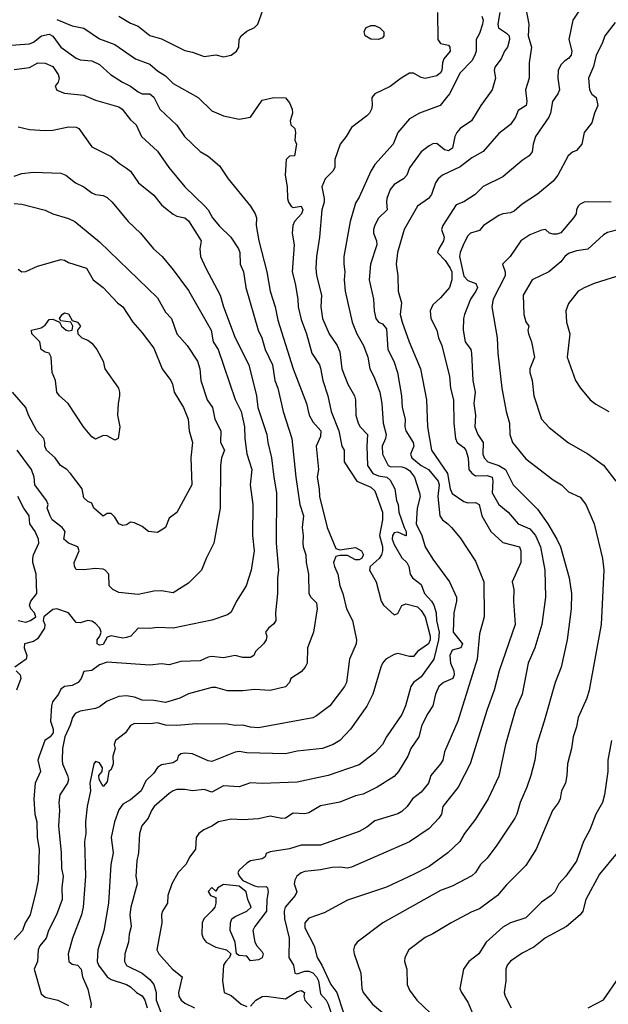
# Model space of a CAD drawing. Header units: metres. Extents: x -46681 to -43747, y -240911 to -237677.
# Tile 598 of 656: x -45883 to -45807, y -238759 to -238632. Entities that reach past the tile are written whole.
import ezdxf

# ---------------------------------------------------------------- set-up
doc = ezdxf.new("R2010")
doc.units = ezdxf.units.M
doc.layers.add('CONTOUR_INDEX', color=1, linetype='Continuous')
doc.layers.add('CONTOUR_INTER', color=3, linetype='Continuous')

msp = doc.modelspace()

# ---------------------------------------------------------------- linework, layer by layer
at = {"layer": 'CONTOUR_INDEX'}
for points, elevation in [([(-45821.48, -238631.02), (-45821.72, -238632.52), (-45821.66, -238633.02), (-45820.6, -238633.68), (-45820.26, -238634.02), (-45820.21, -238634.52), (-45820.49, -238635.52), (-45820.87, -238636.02), (-45821.31, -238637.02), (-45822.1, -238638.1), (-45822.2, -238638.52), (-45822.04, -238639.52), (-45822.47, -238641.02), (-45823.93, -238643.02), (-45825.13, -238645.02), (-45826.59, -238646.02), (-45827, -238646.52), (-45827.27, -238647.02), (-45827.56, -238648.52), (-45828.1, -238648.87), (-45828.6, -238648.76), (-45829.6, -238647.94), (-45830.1, -238648), (-45830.6, -238648.25), (-45831.6, -238649.02), (-45833.1, -238651.07), (-45833.47, -238652.02), (-45833.87, -238652.52), (-45835.1, -238653.25), (-45835.6, -238653.86), (-45836.02, -238655.02), (-45836.09, -238655.52), (-45835.98, -238656.52), (-45837.1, -238657.59), (-45837.6, -238658.49), (-45837.74, -238659.02), (-45837.76, -238659.52), (-45837.39, -238660.52), (-45837.33, -238661.02), (-45838.16, -238663.52), (-45838.3, -238665.52), (-45837.74, -238668.02), (-45837.66, -238669.52), (-45837.45, -238670.52), (-45837.1, -238671), (-45836.6, -238671.2), (-45836.1, -238671.88), (-45835.9, -238674.52), (-45835.15, -238676.02), (-45834.68, -238677.52), (-45834.16, -238680.52), (-45834.08, -238682.02), (-45833.69, -238683.52), (-45833.72, -238684.52), (-45833.58, -238685.02), (-45832.64, -238686.52), (-45832.54, -238687.02), (-45833, -238688.02), (-45832.82, -238688.52), (-45831.6, -238689.5), (-45830.66, -238690.02), (-45829.42, -238691.52), (-45829.27, -238692.02), (-45829.47, -238693.52), (-45829.22, -238696.02), (-45828.88, -238696.52), (-45828.17, -238697.02), (-45827.7, -238697.52), (-45826.6, -238698.86), (-45824.6, -238701.87), (-45823.54, -238704.52), (-45823.49, -238709.02), (-45824.1, -238711.25), (-45824.39, -238714.52), (-45826.9, -238722.52), (-45828.6, -238726.47), (-45828.84, -238727.52), (-45829.1, -238728.02), (-45830.36, -238729.52), (-45830.66, -238730.52), (-45831.6, -238731.69), (-45832.72, -238732.52), (-45833.41, -238733.52), (-45834.1, -238734.18), (-45834.6, -238734.47), (-45837.6, -238735.39), (-45838.6, -238736.19), (-45839.6, -238736.77), (-45844.6, -238738.53), (-45847.1, -238738.53), (-45848.6, -238739), (-45851.1, -238739.38), (-45851.6, -238739.61), (-45851.73, -238740.02), (-45852.1, -238740.27), (-45853.6, -238740.55), (-45854.1, -238740.83), (-45855.1, -238741.75), (-45855.26, -238742.02), (-45855.09, -238742.52), (-45854.6, -238743.08), (-45853.1, -238743.77), (-45852.6, -238743.89), (-45851.6, -238743.87), (-45851.42, -238744.02), (-45851.34, -238744.52), (-45851.53, -238745.52), (-45851.54, -238747.02), (-45853.07, -238749.02), (-45853.3, -238749.52), (-45853.08, -238751.02), (-45852.81, -238751.52), (-45852.1, -238752.27), (-45852, -238752.52), (-45852.1, -238753.04), (-45852.6, -238753.32), (-45853.6, -238753.46), (-45854.1, -238752.86), (-45855.1, -238752.77), (-45855.42, -238752.52), (-45855.6, -238751.02), (-45856.24, -238749.52), (-45856.21, -238748.52), (-45856.01, -238748.02), (-45855.6, -238747.71), (-45854.1, -238747.03), (-45853.52, -238746.52), (-45853.95, -238745.52), (-45854.18, -238744.52), (-45855.1, -238743.82), (-45857.1, -238743.57), (-45857.83, -238744.02), (-45858.1, -238744.47), (-45858.6, -238743.98), (-45859.1, -238744.5), (-45858.78, -238745.02), (-45858.1, -238745.28), (-45858.07, -238746.02), (-45858.23, -238746.52), (-45858.6, -238747), (-45859.64, -238748.02), (-45859.85, -238748.52), (-45859.89, -238750.02), (-45859.74, -238750.52), (-45859.35, -238751.02), (-45858.1, -238751.66), (-45856.72, -238752.02), (-45856.17, -238752.52), (-45856.35, -238753.02), (-45856.82, -238753.52), (-45857.09, -238754.02), (-45857.23, -238756.02), (-45857.02, -238757.52), (-45856.1, -238757.94), (-45854.83, -238759.02), (-45854.1, -238759.32)], 105), ([(-45884.1, -238638.38), (-45882.1, -238638.13), (-45881.04, -238637.52), (-45880.1, -238637.55), (-45879.1, -238638.02), (-45878.41, -238639.02), (-45878.3, -238639.52), (-45878.42, -238640.02), (-45878.79, -238640.52), (-45878.6, -238641.06), (-45877.6, -238641.44), (-45875.1, -238641.68), (-45873.6, -238642.35), (-45870.6, -238643.19), (-45870.19, -238643.52), (-45869.1, -238644.87), (-45868.36, -238645.52), (-45867.67, -238647.02), (-45865.6, -238648.93), (-45864.16, -238651.02), (-45862.1, -238653.52), (-45859.49, -238656.02), (-45859.1, -238656.48), (-45858.52, -238657.52), (-45857.6, -238658.63), (-45856.16, -238660.02), (-45855.16, -238661.52), (-45855.01, -238662.02), (-45854.94, -238663.52), (-45854.54, -238664.52), (-45854.23, -238666.52), (-45852.63, -238672.02), (-45852.17, -238673.02), (-45851.74, -238674.52), (-45850.77, -238676.52), (-45850.49, -238678.52), (-45850.09, -238679.52), (-45849.4, -238682.52), (-45848.27, -238686.02), (-45847.77, -238691.02), (-45847.28, -238694.52), (-45846.79, -238696.02), (-45846.97, -238697.52), (-45846.85, -238698.52), (-45846.89, -238699.52), (-45846.84, -238700.02), (-45846.47, -238701.02), (-45846.43, -238702.02), (-45846.12, -238703.52), (-45846.11, -238706.02), (-45845.86, -238706.52), (-45845.1, -238707.21), (-45845.04, -238708.02), (-45845.51, -238711.02), (-45846.25, -238713.02), (-45846.3, -238715.02), (-45846.56, -238715.52), (-45847.1, -238716.12), (-45848.42, -238717.02), (-45848.58, -238717.52), (-45849.1, -238718.08), (-45851.1, -238718.53), (-45853.1, -238718.42), (-45854.6, -238718.61), (-45856.6, -238718.61), (-45858.1, -238718.16), (-45858.6, -238718.16), (-45861.6, -238718.98), (-45862.72, -238719.52), (-45864.6, -238720.1), (-45866.1, -238719.83), (-45867.6, -238719.78), (-45868.6, -238719.41), (-45869.6, -238719.22), (-45870.6, -238719.34), (-45872.1, -238719.93), (-45873.1, -238720.64), (-45873.6, -238720.85), (-45875.6, -238721.2), (-45876.25, -238721.52), (-45876.56, -238722.02), (-45876.88, -238723.02), (-45877.57, -238724.52), (-45877.88, -238726.02), (-45877.92, -238727.52), (-45877.85, -238728.02), (-45877.2, -238729.52), (-45877.11, -238730.02), (-45877.24, -238730.52), (-45878.19, -238732.02), (-45878.34, -238733.02), (-45878.23, -238734.02), (-45878.37, -238736.02), (-45878.05, -238739.52), (-45878.01, -238741.52), (-45877.77, -238742.52), (-45877.93, -238744.02), (-45877.92, -238745.52), (-45878.63, -238747.52), (-45879.66, -238749.52), (-45879.99, -238750.52), (-45880.78, -238751.52), (-45881, -238752.02), (-45881.1, -238753.52), (-45881.5, -238754.52), (-45880.6, -238757.72), (-45880.1, -238758.13), (-45878.46, -238758.52), (-45877.1, -238759.19)], 110), ([(-45806.1, -238659.05), (-45807.6, -238659.41), (-45808.1, -238659.71), (-45810.1, -238661.56), (-45811.6, -238661.78), (-45812.6, -238662.15), (-45813.1, -238662.54), (-45813.6, -238663.21), (-45815.13, -238664.52), (-45817.28, -238665.52), (-45818.48, -238667.52), (-45818.39, -238670.02), (-45818.1, -238670.94), (-45817.73, -238671.52), (-45817.87, -238672.02), (-45817.79, -238672.52), (-45817.37, -238673.52), (-45816.98, -238675.52), (-45817.61, -238677.02), (-45817.58, -238677.52), (-45817.28, -238678.52), (-45817.09, -238680.52), (-45816.1, -238683.51), (-45815.1, -238684.61), (-45812.6, -238686.59), (-45810.1, -238687.98), (-45808.1, -238689.46), (-45806.51, -238691.52)], 100), ([(-45877.92, -238670.02), (-45877.6, -238669.81), (-45877.1, -238669.92), (-45876.6, -238670.8), (-45875.92, -238671.02), (-45875.56, -238671.52), (-45875.91, -238672.02), (-45875.88, -238672.52), (-45875.35, -238673.02), (-45874.6, -238673.33), (-45874.1, -238673.73), (-45873.43, -238674.52), (-45872.63, -238676.02), (-45872.39, -238677.02), (-45870.66, -238679.52), (-45870.5, -238680.02), (-45870.5, -238680.52), (-45870.69, -238681.52), (-45870.76, -238683.02), (-45870.47, -238684.52), (-45870.68, -238686.02), (-45871.1, -238686.25), (-45872.1, -238685.68), (-45872.6, -238685.63), (-45873.6, -238686.11), (-45874.1, -238685.81), (-45875.16, -238684.52), (-45877.13, -238681.52), (-45878.25, -238680.52), (-45878.58, -238680.02), (-45878.76, -238678.52), (-45879.19, -238677.52), (-45879.34, -238675.52), (-45879.58, -238675.02), (-45880.1, -238674.89), (-45880.6, -238674.55), (-45880.79, -238673.52), (-45881.81, -238672.52), (-45881.87, -238672.02), (-45880.6, -238671.75), (-45880.1, -238671.4), (-45879.6, -238670.66), (-45879.1, -238670.62), (-45878.26, -238671.02), (-45877.98, -238671.52), (-45877.39, -238672.02), (-45877.1, -238672.13), (-45876.6, -238672.02), (-45876.53, -238671.52), (-45876.81, -238671.02), (-45878.1, -238670.84), (-45878.23, -238670.52), (-45877.92, -238670.02)], 115), ([(-45807.07, -238725.02), (-45807.53, -238727.52), (-45807.56, -238729.02), (-45807.97, -238732.02), (-45808.24, -238733.02), (-45809.09, -238734.52), (-45809.86, -238736.52), (-45810.69, -238738.02), (-45811.6, -238740.56), (-45812.95, -238742.52), (-45813.88, -238743.52), (-45814.36, -238744.52), (-45814.86, -238745.02), (-45816.1, -238745.89), (-45818.1, -238747.9), (-45820.1, -238748.53), (-45821.1, -238749.11), (-45823.25, -238751.02), (-45824.17, -238752.52), (-45825.47, -238753.52), (-45826.14, -238754.52), (-45826.62, -238757.02), (-45826.42, -238757.52), (-45825.6, -238758.78), (-45824.86, -238760.52)], 100), ([(-45853.6, -238759.3), (-45852.95, -238758.52), (-45852.1, -238758.05), (-45851.6, -238758.01), (-45849.1, -238758.35), (-45847.6, -238757.39), (-45847.1, -238757.29), (-45846.67, -238757.52), (-45846.75, -238758.02), (-45846.61, -238758.52), (-45845.69, -238759.52)], 105)]:
    msp.add_lwpolyline(points, dxfattribs=dict(at, elevation=elevation))
at = {"layer": 'CONTOUR_INTER'}
for points, elevation in [([(-45870.6, -238631.49), (-45869.1, -238632.41), (-45868.1, -238632.8), (-45866.6, -238633.98), (-45865.1, -238634.41), (-45862.1, -238635.93), (-45861.1, -238636.15), (-45859.6, -238636.7), (-45858.1, -238636.49), (-45857.1, -238636.77), (-45856.1, -238636.53), (-45855.41, -238636.02), (-45855.14, -238635.52), (-45855.1, -238634.52), (-45854.81, -238634.02), (-45854.1, -238633.43), (-45853.1, -238632.98), (-45852.67, -238632.52), (-45851.6, -238629.52)], 107), ([(-45810.39, -238629.52), (-45812.06, -238632.02), (-45812.56, -238634.52), (-45812.19, -238636.02), (-45812.29, -238636.52), (-45812.6, -238636.97), (-45813.1, -238637.28), (-45813.6, -238637.8), (-45813.94, -238638.52), (-45814.01, -238639.52), (-45813.79, -238641.02), (-45813.99, -238641.52), (-45814.69, -238642.52), (-45814.95, -238644.02), (-45815.17, -238644.52), (-45816.89, -238647.02), (-45817.18, -238648.02), (-45817.3, -238649.02), (-45817.7, -238649.52), (-45818.6, -238650.12), (-45821.1, -238652.23), (-45823.6, -238653.47), (-45824.63, -238654.52), (-45826.1, -238655.48), (-45827.1, -238655.85), (-45828.82, -238658.52), (-45828.99, -238659.02), (-45828.63, -238660.02), (-45828.74, -238660.52), (-45829.35, -238661.52), (-45829.49, -238662.02), (-45828.53, -238663.02), (-45827.89, -238664.02), (-45827.67, -238664.52), (-45827.65, -238665.52), (-45827.98, -238666.52), (-45829.1, -238667.85), (-45830.1, -238668.75), (-45830.45, -238669.52), (-45830.38, -238670.52), (-45829.61, -238672.02), (-45829.38, -238673.02), (-45828.93, -238674.02), (-45827.96, -238678.02), (-45827.81, -238679.52), (-45827.44, -238681.02), (-45827.41, -238684.02), (-45827.19, -238686.02), (-45826.97, -238686.52), (-45826.1, -238687.18), (-45825.86, -238687.52), (-45825.56, -238688.52), (-45825.48, -238690.02), (-45825.1, -238690.5), (-45824.6, -238690.83), (-45823.1, -238690.79), (-45822.47, -238691.02), (-45822.36, -238691.52), (-45822.46, -238693.02), (-45821.6, -238694.53), (-45820.4, -238695.52), (-45819.09, -238697.02), (-45817.6, -238697.68), (-45816.89, -238698.52), (-45816.23, -238700.02), (-45815.65, -238703.02), (-45815.56, -238706.52), (-45816.04, -238710.02), (-45816.95, -238713.02), (-45817.81, -238715.02), (-45818.59, -238719.02), (-45819.43, -238721.02), (-45820.72, -238725.52), (-45821.6, -238729.6), (-45822.99, -238732.52), (-45824.6, -238735.16), (-45826.04, -238737.02), (-45826.63, -238738.02), (-45828.16, -238739.52), (-45830.6, -238741.27), (-45832.6, -238742.28), (-45836.1, -238743.92), (-45841.1, -238745.61), (-45844.1, -238747.23), (-45846.1, -238747.95), (-45846.63, -238748.52), (-45846.6, -238749.18), (-45845.43, -238751.52), (-45845.04, -238753.02), (-45844.43, -238754.02), (-45843.25, -238756.52), (-45842.47, -238757.52), (-45841.65, -238760.02)], 103), ([(-45829.49, -238631.02), (-45829.45, -238634.52), (-45829.1, -238635.01), (-45828.1, -238635.26), (-45827.9, -238635.52), (-45827.89, -238636.02), (-45828.71, -238637.02), (-45828.87, -238637.52), (-45828.94, -238638.52), (-45829.1, -238638.83), (-45829.6, -238639.21), (-45831.1, -238639.56), (-45831.6, -238639.44), (-45832.6, -238638.88), (-45833.1, -238638.86), (-45834.21, -238639.52), (-45835.6, -238640.59), (-45837.58, -238641.52), (-45837.99, -238642.02), (-45837.94, -238643.02), (-45838.02, -238643.52), (-45838.29, -238644.02), (-45838.6, -238644.38), (-45840.6, -238645.87), (-45841.28, -238647.02), (-45842.06, -238648.02), (-45842.73, -238650.02), (-45842.76, -238651.02), (-45842.99, -238651.52), (-45844.01, -238652.52), (-45844.42, -238653.52), (-45844.1, -238655.02), (-45844.13, -238655.52), (-45844.41, -238656.52), (-45844.71, -238660.02), (-45845.13, -238662.52), (-45845.21, -238664.02), (-45845.1, -238664.98), (-45844.48, -238667.52), (-45844.56, -238669.02), (-45844.32, -238670.52), (-45843.48, -238672.52), (-45842.43, -238674.02), (-45842.1, -238674.81), (-45841.86, -238677.02), (-45841.09, -238679.02), (-45840.23, -238680.52), (-45840.1, -238681.01), (-45840.04, -238683.02), (-45839.73, -238684.02), (-45839.48, -238684.52), (-45838.54, -238685.52), (-45838.64, -238687.02), (-45838.54, -238689.52), (-45837.86, -238690.52), (-45837.1, -238690.82), (-45836.06, -238691.02), (-45835.6, -238691.4), (-45835.01, -238692.52), (-45834.81, -238694.02), (-45834.59, -238694.52), (-45834.51, -238695.52), (-45833.82, -238697.52), (-45833.53, -238698.02), (-45833.53, -238698.52), (-45833.6, -238698.58), (-45834.6, -238698.1), (-45835.1, -238698.19), (-45835.33, -238698.52), (-45835.36, -238699.02), (-45835.1, -238699.71), (-45834.1, -238701.44), (-45833.46, -238702.02), (-45833.22, -238702.52), (-45833.02, -238703.52), (-45832.71, -238704.02), (-45831.6, -238704.85), (-45831.18, -238706.02), (-45830.27, -238707.02), (-45829.99, -238707.52), (-45829.69, -238708.52), (-45829.64, -238709.52), (-45829.29, -238711.02), (-45829.39, -238712.02), (-45829.97, -238714.52), (-45831.6, -238716.8), (-45832.58, -238717.52), (-45832.93, -238718.02), (-45833.63, -238720.52), (-45834.1, -238721.64), (-45836.07, -238724.52), (-45836.58, -238725.52), (-45837.6, -238726.58), (-45839.6, -238728.14), (-45843.6, -238729.5), (-45847.6, -238730.37), (-45852.1, -238730.56), (-45853.6, -238730.48), (-45855.1, -238731), (-45857.1, -238730.87), (-45858.6, -238731.67), (-45859.6, -238731.33), (-45861.1, -238731.51), (-45862.1, -238731.31), (-45863.1, -238731.33), (-45863.6, -238731.49), (-45864.1, -238731.83), (-45866.03, -238733.52), (-45866.4, -238734.02), (-45866.83, -238735.02), (-45867.63, -238736.02), (-45867.94, -238737.02), (-45868.05, -238739.52), (-45868.28, -238740.52), (-45868.42, -238742.52), (-45868.24, -238743.52), (-45869.04, -238746.52), (-45869.16, -238747.52), (-45869.01, -238749.02), (-45869.26, -238750.02), (-45869.34, -238751.02), (-45869.83, -238752.52), (-45869.86, -238753.52), (-45869.6, -238754.06), (-45867.6, -238755.04), (-45866.6, -238755.85), (-45866.1, -238756.52), (-45865.8, -238757.52), (-45865.8, -238758.52), (-45864.62, -238761.52)], 107), ([(-45818.11, -238630.52), (-45817.73, -238632.52), (-45817.8, -238634.02), (-45817.4, -238635.52), (-45817.69, -238637.52), (-45817.7, -238639.52), (-45818.16, -238641.02), (-45817.98, -238642.52), (-45818.06, -238643.02), (-45819.1, -238643.66), (-45819.44, -238644.52), (-45820.1, -238645.48), (-45821.6, -238646.66), (-45823.6, -238648.96), (-45825.1, -238649.77), (-45826.6, -238650.96), (-45828.86, -238652.02), (-45829.41, -238652.52), (-45829.75, -238653.02), (-45830.27, -238654.52), (-45830.68, -238655.02), (-45832.08, -238656.02), (-45833.8, -238659.02), (-45834.67, -238662.02), (-45834.85, -238663.52), (-45834.6, -238665.02), (-45834.59, -238667.02), (-45834.15, -238668.52), (-45834.32, -238670.02), (-45834.08, -238671.02), (-45833.18, -238673.52), (-45831.7, -238677.02), (-45830.93, -238681.02), (-45830.81, -238684.52), (-45830.26, -238687.52), (-45828.2, -238690.52), (-45827.86, -238692.52), (-45827.6, -238693.1), (-45826.1, -238694.14), (-45825.6, -238694.31), (-45824.6, -238694.26), (-45824.12, -238694.52), (-45823.77, -238696.02), (-45822.62, -238698.02), (-45821.1, -238699.43), (-45818.93, -238700.02), (-45818.78, -238700.52), (-45818.78, -238702.02), (-45819.87, -238704.52), (-45819.66, -238705.52), (-45819.72, -238707.02), (-45819.48, -238710.02), (-45821.57, -238716.02), (-45822.18, -238718.52), (-45823.09, -238721.02), (-45825.31, -238728.02), (-45826.82, -238731.02), (-45828.82, -238733.52), (-45828.99, -238734.52), (-45829.33, -238735.02), (-45830.6, -238736.35), (-45833.1, -238738.07), (-45840.6, -238741.37), (-45841.1, -238741.47), (-45842.1, -238741.35), (-45843.1, -238741.39), (-45844.6, -238741.7), (-45846.6, -238741.9), (-45847.1, -238742.09), (-45847.63, -238742.52), (-45847.92, -238743.02), (-45848, -238743.52), (-45847.65, -238744.52), (-45847.88, -238745.02), (-45849.13, -238746.52), (-45849.27, -238747.02), (-45849.24, -238748.02), (-45848.62, -238750.52), (-45848.69, -238753.02), (-45848.07, -238754.02), (-45847.91, -238755.02), (-45847.6, -238755.12), (-45846.6, -238754.77), (-45846.1, -238754.79), (-45845.6, -238755), (-45845.09, -238755.52), (-45844.87, -238756.02), (-45844.6, -238757.69), (-45843.88, -238758.52), (-45843.62, -238759.02), (-45842.6, -238762.02)], 104), ([(-45878.6, -238631.93), (-45876.6, -238632.74), (-45875.1, -238633.05), (-45873.1, -238634.44), (-45871.1, -238635.14), (-45868.47, -238637.02), (-45866.6, -238637.69), (-45865.6, -238638.56), (-45864.6, -238639.19), (-45863.6, -238640.18), (-45860.37, -238642.02), (-45858.6, -238643.72), (-45857.1, -238644.35), (-45855.1, -238644.81), (-45853.6, -238644.52), (-45852.1, -238642.36), (-45850.63, -238642.02), (-45849.1, -238642.05), (-45848.6, -238642.68), (-45848.24, -238643.52), (-45848.19, -238644.02), (-45848.51, -238645.02), (-45848.44, -238645.52), (-45847.89, -238646.02), (-45847.8, -238646.52), (-45847.89, -238647.52), (-45847.71, -238648.02), (-45847.95, -238649.52), (-45848.6, -238649.58), (-45849.01, -238650.02), (-45849.16, -238652.02), (-45848.89, -238653.52), (-45848.84, -238655.02), (-45848.73, -238655.52), (-45848.37, -238656.02), (-45848.1, -238656.19), (-45847.1, -238656.03), (-45846.89, -238656.52), (-45847.04, -238657.02), (-45847.95, -238658.02), (-45848.15, -238658.52), (-45848.25, -238659.52), (-45848.01, -238661.02), (-45848.25, -238664.52), (-45847.87, -238666.02), (-45847.51, -238668.02), (-45847.46, -238669.02), (-45847.1, -238670.64), (-45846.38, -238672.52), (-45845.69, -238675.02), (-45844.72, -238676.52), (-45844.6, -238676.94), (-45844.3, -238678.52), (-45843.65, -238680.52), (-45843.21, -238682.52), (-45842.25, -238685.02), (-45841.84, -238687.02), (-45841.54, -238687.52), (-45841.54, -238689.02), (-45839.93, -238691.52), (-45838.1, -238692.32), (-45837.6, -238692.76), (-45836.62, -238695.52), (-45836.6, -238696.52), (-45837, -238698.52), (-45836.6, -238699.97), (-45836.58, -238700.52), (-45836.72, -238701.02), (-45837.04, -238701.52), (-45838.21, -238702.52), (-45838.29, -238703.02), (-45837.41, -238704.52), (-45836.76, -238707.02), (-45836.47, -238707.52), (-45835.1, -238708.79), (-45834.6, -238708.61), (-45834.1, -238707.57), (-45833.6, -238707.34), (-45832.1, -238707.73), (-45831.6, -238708.2), (-45831.08, -238709.02), (-45830.45, -238711.52), (-45830.45, -238712.02), (-45830.67, -238712.52), (-45832.08, -238713.52), (-45832.6, -238714.14), (-45833.1, -238714.16), (-45834.6, -238713.77), (-45835.1, -238713.92), (-45836.15, -238714.52), (-45836.59, -238715.02), (-45836.8, -238715.52), (-45837.83, -238719.02), (-45838.6, -238720.57), (-45840.73, -238723.52), (-45842.1, -238725.01), (-45842.97, -238725.52), (-45844.35, -238726.02), (-45847.6, -238726.39), (-45849.1, -238726.73), (-45854.1, -238726.6), (-45855.1, -238726.44), (-45855.6, -238726.52), (-45858.6, -238727.7), (-45859.1, -238727.62), (-45861.1, -238726.73), (-45862.1, -238726.62), (-45862.6, -238726.74), (-45862.96, -238727.02), (-45863.06, -238727.52), (-45863.6, -238727.87), (-45865.1, -238728.13), (-45865.6, -238728.5), (-45866.1, -238729.24), (-45867.1, -238730.2), (-45867.73, -238731.52), (-45869.1, -238732.67), (-45870.1, -238733.23), (-45870.6, -238733.97), (-45871.14, -238735.52), (-45871.6, -238737.52), (-45871.32, -238739.52), (-45871.62, -238741.02), (-45871.93, -238746.02), (-45872.54, -238749.52), (-45873.3, -238752.02), (-45873.4, -238753.52), (-45873.21, -238754.02), (-45872.1, -238755.49), (-45871.6, -238755.85), (-45869.6, -238756.51), (-45869.1, -238756.8), (-45868.32, -238757.52), (-45867.6, -238757.97), (-45867.25, -238758.52), (-45866.96, -238759.52)], 108), ([(-45823.79, -238631.52), (-45823.62, -238632.02), (-45823.69, -238632.52), (-45824.1, -238633.74), (-45824.51, -238634.52), (-45824.53, -238636.02), (-45824.68, -238636.52), (-45825.1, -238637.27), (-45826.6, -238638.83), (-45827.96, -238641.52), (-45828.33, -238642.02), (-45829.18, -238643.02), (-45831.84, -238644.02), (-45833.1, -238644.77), (-45834.62, -238646.52), (-45835.21, -238648.02), (-45837.6, -238650.65), (-45838.1, -238651.49), (-45839.6, -238654.87), (-45840.1, -238655.62), (-45840.77, -238658.02), (-45841.59, -238662.52), (-45841.6, -238663.52), (-45841.46, -238664.52), (-45841.54, -238665.52), (-45841.4, -238667.02), (-45840.51, -238671.02), (-45839.93, -238672.52), (-45839.04, -238674.02), (-45838.51, -238675.52), (-45838.24, -238677.02), (-45837.71, -238678.02), (-45836.94, -238680.02), (-45836.69, -238681.52), (-45836.53, -238684.02), (-45836.12, -238685.52), (-45836.21, -238686.02), (-45836.65, -238687.02), (-45836.6, -238688.02), (-45835.87, -238689.52), (-45835.6, -238689.64), (-45834.1, -238689.69), (-45833.6, -238689.84), (-45833.1, -238690.16), (-45832.47, -238691.02), (-45831.81, -238693.02), (-45831.75, -238693.52), (-45832.13, -238695.02), (-45832.24, -238697.02), (-45831.52, -238698.52), (-45831.08, -238700.02), (-45830.1, -238701.59), (-45827.95, -238704.52), (-45827.06, -238706.52), (-45827.05, -238707.02), (-45827.4, -238708.52), (-45827.47, -238711.02), (-45826.29, -238712.52), (-45826.51, -238713.02), (-45827.6, -238713.36), (-45827.93, -238714.02), (-45827.83, -238715.02), (-45827.41, -238716.02), (-45827.36, -238716.52), (-45827.55, -238717.02), (-45828.74, -238717.52), (-45829.35, -238718.02), (-45829.76, -238719.02), (-45830.09, -238720.52), (-45830.76, -238721.52), (-45831.52, -238723.02), (-45831.93, -238724.52), (-45832.95, -238726.02), (-45833.35, -238727.02), (-45834.52, -238729.02), (-45835.1, -238729.64), (-45837.28, -238731.02), (-45839.1, -238731.93), (-45840.1, -238732.14), (-45842.1, -238732.96), (-45844.6, -238733.42), (-45846.1, -238734.36), (-45846.6, -238734.46), (-45848.1, -238734.39), (-45849.1, -238735.01), (-45849.6, -238735.07), (-45851.1, -238734.79), (-45852.6, -238735.11), (-45854.6, -238735.26), (-45856.1, -238735.17), (-45857.73, -238735.52), (-45858.6, -238736.08), (-45859.65, -238736.52), (-45860.29, -238737.02), (-45860.61, -238737.52), (-45860.71, -238739.02), (-45861.46, -238740.02), (-45861.98, -238741.02), (-45862.94, -238742.02), (-45863.78, -238743.52), (-45864.28, -238745.02), (-45864.34, -238746.02), (-45864.96, -238747.02), (-45865.1, -238747.47), (-45865.06, -238748.52), (-45865.7, -238752.02), (-45865.44, -238752.52), (-45863.68, -238754.52), (-45862.42, -238755.52), (-45862.9, -238757.52), (-45862.85, -238758.02), (-45862.56, -238758.52), (-45862.1, -238758.89), (-45860.86, -238759.52)], 106), ([(-45806.6, -238632.32), (-45807.93, -238634.02), (-45808.27, -238635.02), (-45809.06, -238636.52), (-45809.41, -238638.02), (-45810.03, -238639.52), (-45809.91, -238641.02), (-45809.6, -238641.58), (-45809.04, -238642.02), (-45808.84, -238643.02), (-45809.26, -238644.02), (-45809.6, -238645.29), (-45810.6, -238646.52), (-45810.89, -238648.02), (-45811.6, -238648.86), (-45812.1, -238649.07), (-45812.65, -238649.52), (-45813.99, -238652.02), (-45814.6, -238652.8), (-45816.6, -238654.5), (-45818.6, -238655.75), (-45819.6, -238656.68), (-45820.1, -238656.89), (-45821.1, -238657), (-45821.6, -238657.22), (-45823.57, -238658.52), (-45824.1, -238659.16), (-45825.25, -238659.52), (-45825.6, -238659.87), (-45826.1, -238660.85), (-45826.6, -238662.02), (-45826.67, -238662.52), (-45826.1, -238665.08), (-45825.6, -238665.63), (-45824.56, -238666.02), (-45824.36, -238666.52), (-45824.55, -238667.02), (-45825.27, -238668.02), (-45826.03, -238670.02), (-45826.15, -238670.52), (-45826.2, -238672.02), (-45825.94, -238673.52), (-45825.2, -238674.52), (-45825.11, -238675.02), (-45824.95, -238678.52), (-45824.66, -238680.02), (-45824.8, -238681.52), (-45824.6, -238683.02), (-45824.68, -238684.52), (-45824.3, -238685.52), (-45823.6, -238686.52), (-45823.65, -238688.02), (-45823.47, -238688.52), (-45823.03, -238689.02), (-45821.6, -238689.49), (-45820.74, -238690.02), (-45819.74, -238692.02), (-45816.6, -238695.15), (-45815.28, -238697.02), (-45814.12, -238699.02), (-45813.66, -238700.02), (-45812.53, -238704.02), (-45812.24, -238706.02), (-45812.28, -238708.02), (-45812.79, -238712.02), (-45813.58, -238715.52), (-45814.34, -238717.52), (-45815.73, -238722.52), (-45816.7, -238725.52), (-45816.96, -238727.52), (-45817.48, -238729.52), (-45817.98, -238731.02), (-45818.84, -238733.02), (-45819.26, -238734.52), (-45819.54, -238735.02), (-45821.84, -238738.52), (-45823.1, -238740.19), (-45823.96, -238741.02), (-45824.62, -238742.02), (-45825.1, -238742.46), (-45827.6, -238743.81), (-45829.1, -238744.38), (-45836.54, -238748.52), (-45839.86, -238751.02), (-45840.21, -238751.52), (-45840.33, -238752.02), (-45840.26, -238752.52), (-45839.41, -238755.02), (-45839.27, -238757.02), (-45839.1, -238757.52), (-45837.88, -238759.02), (-45836.6, -238760.12)], 102), ([(-45838.74, -238633.02), (-45838.1, -238632.69), (-45837.6, -238632.71), (-45836.95, -238633.02), (-45836.42, -238633.52), (-45836.42, -238634.02), (-45836.6, -238634.28), (-45837.1, -238634.52), (-45838.1, -238634.47), (-45838.82, -238634.02), (-45838.97, -238633.52), (-45838.74, -238633.02)], 108), ([(-45885.1, -238635.29), (-45882.1, -238635.07), (-45881.6, -238634.84), (-45880.56, -238634.02), (-45879.6, -238633.82), (-45879.1, -238634.09), (-45878.1, -238635.49), (-45876.1, -238636.93), (-45875.6, -238637.15), (-45874.1, -238637.28), (-45873.1, -238637.73), (-45871.68, -238639.02), (-45870.13, -238640.02), (-45869.1, -238640.52), (-45868.1, -238641.28), (-45867.6, -238641.54), (-45866.6, -238641.52), (-45866.1, -238641.96), (-45865.3, -238643.52), (-45863.1, -238645.58), (-45862.12, -238647.02), (-45860.1, -238648.97), (-45859.1, -238649.56), (-45857.6, -238650.83), (-45856.51, -238652.52), (-45853.6, -238656.03), (-45853, -238657.02), (-45852.86, -238657.52), (-45852.88, -238658.52), (-45852.53, -238660.52), (-45851.52, -238664.52), (-45851.07, -238667.02), (-45850.46, -238669.02), (-45850.1, -238670.74), (-45848.12, -238677.02), (-45846.41, -238681.52), (-45846.04, -238683.02), (-45845.6, -238683.85), (-45844.56, -238685.02), (-45844.6, -238685.77), (-45845.16, -238687.02), (-45844.85, -238690.02), (-45845.02, -238691.02), (-45844.75, -238692.52), (-45844.71, -238693.52), (-45843.73, -238697.52), (-45842.6, -238700.22), (-45842.1, -238700.38), (-45840.1, -238700.09), (-45839.32, -238700.52), (-45839.04, -238701.02), (-45839.32, -238701.52), (-45839.6, -238701.7), (-45840.1, -238701.69), (-45841.1, -238701.13), (-45842.1, -238701.11), (-45842.6, -238701.27), (-45842.91, -238702.02), (-45842.81, -238702.52), (-45842.34, -238703.52), (-45842.1, -238705.02), (-45841.7, -238706.02), (-45841.24, -238708.02), (-45840.45, -238709.52), (-45839.94, -238712.02), (-45839.99, -238712.52), (-45840.85, -238714.52), (-45841.26, -238717.52), (-45841.52, -238718.02), (-45843.41, -238720.52), (-45845.1, -238721.82), (-45845.6, -238722.06), (-45852.6, -238723.37), (-45853.6, -238723.3), (-45854.6, -238723.02), (-45855.6, -238723.05), (-45856.6, -238722.89), (-45860.6, -238722.85), (-45863.1, -238723.05), (-45864.6, -238723.02), (-45865.6, -238722.72), (-45866.6, -238722.84), (-45868.6, -238722.8), (-45869.1, -238723.05), (-45869.74, -238724.02), (-45871.03, -238725.02), (-45871.18, -238725.52), (-45871.07, -238726.02), (-45871.36, -238727.02), (-45871.34, -238728.02), (-45871.6, -238728.76), (-45871.88, -238729.02), (-45872.1, -238730.32), (-45872.6, -238730.95), (-45873.12, -238730.02), (-45873.16, -238729.52), (-45872.74, -238729.02), (-45872.7, -238728.52), (-45873.1, -238727.89), (-45873.6, -238727.7), (-45873.81, -238728.02), (-45874.35, -238730.52), (-45874.24, -238731.52), (-45874.69, -238733.52), (-45874.9, -238735.52), (-45874.86, -238737.02), (-45875.04, -238738.02), (-45874.91, -238742.52), (-45875.18, -238746.52), (-45875.42, -238747.52), (-45876.59, -238750.52), (-45877.15, -238752.52), (-45877.05, -238753.52), (-45876.6, -238753.88), (-45875.93, -238754.02), (-45875.44, -238754.52), (-45875.3, -238755.52), (-45874.6, -238757.12), (-45874.17, -238759.02), (-45874.26, -238759.52)], 109), ([(-45883.6, -238645.77), (-45882.1, -238646.13), (-45880.1, -238646.24), (-45879.1, -238646.22), (-45877.1, -238645.8), (-45876.1, -238645.85), (-45875.76, -238646.02), (-45874.1, -238648.37), (-45871.6, -238649.61), (-45870.53, -238650.52), (-45869.6, -238651.11), (-45869.09, -238651.52), (-45868.08, -238653.02), (-45866.1, -238654.61), (-45865.1, -238655.86), (-45864.6, -238656.3), (-45863.6, -238657.07), (-45863.1, -238657.31), (-45862.1, -238657.52), (-45861.6, -238657.94), (-45859.97, -238660.52), (-45860.15, -238661.52), (-45860.06, -238662.52), (-45859.4, -238664.02), (-45857.52, -238667.52), (-45857.1, -238669.02), (-45855.61, -238673.02), (-45853.83, -238676.52), (-45852.84, -238680.52), (-45852.66, -238682.02), (-45851.52, -238685.52), (-45851.4, -238686.52), (-45850.9, -238688.52), (-45850.63, -238691.02), (-45850.26, -238693.02), (-45850.33, -238699.52), (-45850.01, -238703.02), (-45850.14, -238704.02), (-45850.12, -238706.02), (-45850.39, -238708.52), (-45850.34, -238709.52), (-45850.6, -238709.96), (-45851.29, -238710.52), (-45851.67, -238711.02), (-45851.52, -238711.52), (-45851.6, -238712.02), (-45851.94, -238712.52), (-45852.96, -238713.52), (-45853.21, -238714.02), (-45853.6, -238714.28), (-45854.6, -238714.29), (-45855.6, -238714.01), (-45857.1, -238714.34), (-45858.6, -238714.15), (-45859.1, -238714.23), (-45860.1, -238714.72), (-45862.6, -238714.8), (-45864.1, -238715.24), (-45865.1, -238715.1), (-45866.6, -238715.28), (-45872.1, -238714.87), (-45873.1, -238715.24), (-45874.1, -238715.96), (-45875.1, -238716.11), (-45875.44, -238717.02), (-45875.86, -238717.52), (-45876.6, -238717.92), (-45877.6, -238718.02), (-45878.1, -238718.39), (-45878.36, -238719.02), (-45879.14, -238720.02), (-45879.28, -238720.52), (-45879.4, -238722.52), (-45879.08, -238723.52), (-45879.07, -238724.02), (-45879.46, -238724.52), (-45880.14, -238725.02), (-45880.89, -238727.02), (-45881.03, -238727.52), (-45880.68, -238729.02), (-45881.37, -238730.52), (-45881.56, -238732.52), (-45881.45, -238734.52), (-45881.19, -238735.52), (-45881.14, -238737.52), (-45880.86, -238739.02), (-45881.01, -238743.02), (-45881.29, -238744.52), (-45882.05, -238747.52), (-45882.67, -238748.52), (-45883.03, -238749.52), (-45884.1, -238750.67)], 111), ([(-45884.1, -238652.15), (-45883.1, -238651.82), (-45881.6, -238651.62), (-45878.1, -238651.78), (-45877.44, -238652.02), (-45876.18, -238653.02), (-45875.1, -238653.55), (-45874.1, -238654.32), (-45873.6, -238654.52), (-45872.6, -238654.66), (-45872.1, -238654.92), (-45871.45, -238655.52), (-45869.4, -238658.02), (-45867.8, -238659.52), (-45866.11, -238661.52), (-45865.03, -238662.52), (-45863.6, -238664.24), (-45861.6, -238666.92), (-45858.7, -238672.02), (-45858.43, -238673.52), (-45857.77, -238674.52), (-45855.6, -238680.97), (-45854.81, -238682.52), (-45854.39, -238684.52), (-45854.36, -238686.02), (-45854.1, -238688.01), (-45853.47, -238690.02), (-45853.65, -238692.02), (-45853.34, -238694.52), (-45853.38, -238698.52), (-45853.15, -238700.52), (-45853.55, -238703.02), (-45854.2, -238705.02), (-45855.41, -238707.02), (-45856.1, -238708.44), (-45856.6, -238708.79), (-45858.6, -238709.48), (-45863.6, -238710.52), (-45865.6, -238710.41), (-45866.6, -238710.53), (-45868.1, -238710.5), (-45869.06, -238711.52), (-45869.6, -238711.7), (-45870.1, -238711.78), (-45871.6, -238711.5), (-45872.1, -238711.67), (-45872.6, -238712.59), (-45873.1, -238712.68), (-45873.4, -238712.52), (-45873.38, -238712.02), (-45873.03, -238711.52), (-45872.87, -238711.02), (-45873.06, -238710.52), (-45873.6, -238709.89), (-45874.1, -238709.59), (-45874.6, -238709.52), (-45875.6, -238709.81), (-45876.1, -238709.79), (-45877.1, -238708.52), (-45878.6, -238707.99), (-45879.1, -238708.1), (-45880.29, -238709.02), (-45880.35, -238709.52), (-45880.15, -238710.02), (-45880.2, -238710.52), (-45881.1, -238711.88), (-45881.6, -238712.24), (-45882.78, -238712.52), (-45882.82, -238713.02), (-45882.45, -238714.02), (-45882.56, -238714.52), (-45884.02, -238715.52)], 112), ([(-45807.1, -238655.49), (-45810.1, -238655.47), (-45810.6, -238655.5), (-45811.1, -238655.76), (-45811.38, -238656.02), (-45811.6, -238656.52), (-45811.64, -238657.02), (-45811.97, -238657.52), (-45813.6, -238659.46), (-45814.1, -238659.65), (-45814.6, -238659.65), (-45815.06, -238659.52), (-45815.58, -238659.02), (-45816.1, -238659.11), (-45817.6, -238659.74), (-45818.74, -238660.52), (-45820.15, -238662.52), (-45821.12, -238663.52), (-45820.78, -238664.52), (-45820.8, -238665.02), (-45822.33, -238668.02), (-45822.48, -238669.02), (-45821.8, -238673.02), (-45821.74, -238675.02), (-45821.21, -238679.52), (-45820.64, -238682.52), (-45820.21, -238684.02), (-45820.17, -238685.52), (-45819.82, -238686.52), (-45818.1, -238688.66), (-45814.6, -238691.34), (-45813.5, -238692.02), (-45812.6, -238692.92), (-45811.1, -238693.61), (-45810.39, -238694.52), (-45809.3, -238697.02), (-45808.24, -238701.52), (-45808.05, -238703.02), (-45808.38, -238710.02), (-45809.93, -238718.52), (-45810.23, -238719.52), (-45811.36, -238722.02), (-45811.6, -238723.25), (-45812.01, -238724.52), (-45812.24, -238726.02), (-45812.75, -238728.02), (-45812.81, -238729.52), (-45813, -238730.52), (-45813.51, -238731.52), (-45813.67, -238732.52), (-45813.9, -238733.02), (-45814.67, -238734.02), (-45816.8, -238739.02), (-45818.1, -238741.15), (-45820.6, -238743.63), (-45821.77, -238745.02), (-45824.1, -238746.73), (-45825.1, -238747.11), (-45827.75, -238748.52), (-45830.1, -238749.98), (-45831.1, -238750.42), (-45833.21, -238752.02), (-45833.74, -238753.02), (-45833.75, -238753.52), (-45833.46, -238754.52), (-45833.4, -238756.52), (-45833.1, -238757.24), (-45832.16, -238758.52), (-45829.54, -238761.02)], 101), ([(-45884.1, -238655.68), (-45883.1, -238655.79), (-45880.1, -238656.54), (-45879.1, -238657.02), (-45877.1, -238657.63), (-45876.26, -238658.02), (-45873.1, -238660.65), (-45865.6, -238667.85), (-45864.6, -238669.7), (-45863.81, -238670.52), (-45863.12, -238672.52), (-45861.78, -238674.02), (-45860.44, -238676.02), (-45860.15, -238677.02), (-45860.01, -238678.52), (-45859.19, -238681.02), (-45858.52, -238682.02), (-45858.21, -238683.52), (-45857.46, -238685.02), (-45857.49, -238686.52), (-45856.98, -238687.52), (-45857.34, -238688.52), (-45857.48, -238689.52), (-45857.55, -238695.02), (-45858.33, -238699.52), (-45859.35, -238701.52), (-45859.94, -238703.02), (-45861.6, -238704.7), (-45863.6, -238705.93), (-45865.1, -238705.68), (-45866.1, -238705.73), (-45868.1, -238706.15), (-45870.6, -238705.89), (-45871.39, -238705.52), (-45871.83, -238705.02), (-45871.91, -238703.52), (-45872.35, -238703.02), (-45872.6, -238702.89), (-45873.6, -238702.82), (-45875.1, -238702.99), (-45876.1, -238702.94), (-45876.33, -238702.52), (-45876.36, -238702.02), (-45875.71, -238700.52), (-45875.88, -238700.02), (-45877.1, -238699.55), (-45877.71, -238699.02), (-45877.53, -238698.02), (-45877.9, -238697.52), (-45879.18, -238696.52), (-45879.45, -238696.02), (-45879.83, -238695.02), (-45879.73, -238694.52), (-45879.92, -238694.02), (-45881.43, -238692.02), (-45881.5, -238691.02), (-45881.85, -238690.02), (-45883.71, -238687.52)], 113), ([(-45878.49, -238663.02), (-45878.1, -238662.91), (-45877.6, -238663), (-45877.1, -238663.28), (-45874.77, -238664.02), (-45873.93, -238665.52), (-45872.62, -238666.52), (-45870.78, -238668.52), (-45870.1, -238669.04), (-45868.8, -238671.02), (-45867.6, -238672.36), (-45866.1, -238674.35), (-45865.03, -238677.02), (-45863.91, -238678.52), (-45863.67, -238679.02), (-45863.46, -238680.02), (-45862.25, -238682.02), (-45861.68, -238683.52), (-45861.53, -238685.02), (-45861.12, -238686.52), (-45861.33, -238688.52), (-45861.18, -238692.02), (-45863.1, -238695.57), (-45864.1, -238696.32), (-45864.59, -238697.52), (-45865.6, -238698.17), (-45866.78, -238698.02), (-45867.6, -238697.39), (-45868.6, -238696.9), (-45869.1, -238696.84), (-45869.6, -238697.16), (-45870.1, -238697.27), (-45870.6, -238697.02), (-45871.1, -238696.16), (-45871.6, -238695.7), (-45872.1, -238695.72), (-45872.6, -238696.04), (-45873.83, -238695.02), (-45874.1, -238694.38), (-45874.6, -238694.15), (-45875.1, -238693.68), (-45875.34, -238692.52), (-45876.84, -238690.52), (-45877.32, -238690.02), (-45878.13, -238689.52), (-45878.81, -238688.52), (-45879.93, -238687.52), (-45880.14, -238687.02), (-45880.13, -238686.52), (-45880.29, -238686.02), (-45881.16, -238685.02), (-45882.26, -238683.02), (-45882.6, -238682.01), (-45884.3, -238680.02)], 114), ([(-45883.6, -238664.14), (-45883.1, -238664.52), (-45882.6, -238664.45), (-45881.1, -238663.79), (-45878.49, -238663.02)], 114), ([(-45805.6, -238664.86), (-45809.29, -238666.02), (-45810.6, -238666.55), (-45811.38, -238667.02), (-45812.6, -238668.58), (-45812.97, -238669.52), (-45812.88, -238671.02), (-45812.46, -238672.52), (-45812.77, -238675.52), (-45811.7, -238678.52), (-45811.05, -238679.52), (-45809.8, -238681.02), (-45809.1, -238681.58), (-45807.42, -238682.52)], 99), ([(-45883.6, -238709.52), (-45882.6, -238709.72), (-45882, -238709.52), (-45881.29, -238709.02), (-45881.47, -238708.52), (-45881.96, -238708.02), (-45882.13, -238707.52), (-45881.94, -238707.02), (-45881.16, -238706.02), (-45881.25, -238703.52), (-45881.67, -238702.02), (-45881.7, -238701.52), (-45881.59, -238701.02), (-45880.91, -238699.52), (-45880.96, -238699.02), (-45881.38, -238698.02), (-45882.09, -238697.02), (-45882.15, -238696.02), (-45882.87, -238695.02), (-45883.62, -238693.52)], 112), ([(-45883.84, -238716.02), (-45883.31, -238716.52), (-45883.22, -238717.02), (-45883.78, -238718.52)], 112), ([(-45806.34, -238739.52), (-45808.6, -238742.24), (-45810.39, -238745.52), (-45810.78, -238747.02), (-45811.1, -238747.5), (-45812.89, -238749.02), (-45815.6, -238750.47), (-45817.1, -238751.67), (-45818.6, -238752.45), (-45820.1, -238753.47), (-45820.54, -238754.02), (-45820.7, -238754.52), (-45820.7, -238756.02), (-45820.9, -238757.52), (-45820.79, -238758.02), (-45820, -238759.52)], 99), ([(-45810.08, -238759.52), (-45808.1, -238758.46), (-45806.1, -238755.56)], 99)]:
    msp.add_lwpolyline(points, dxfattribs=dict(at, elevation=elevation))

doc.saveas('drawing.dxf')
